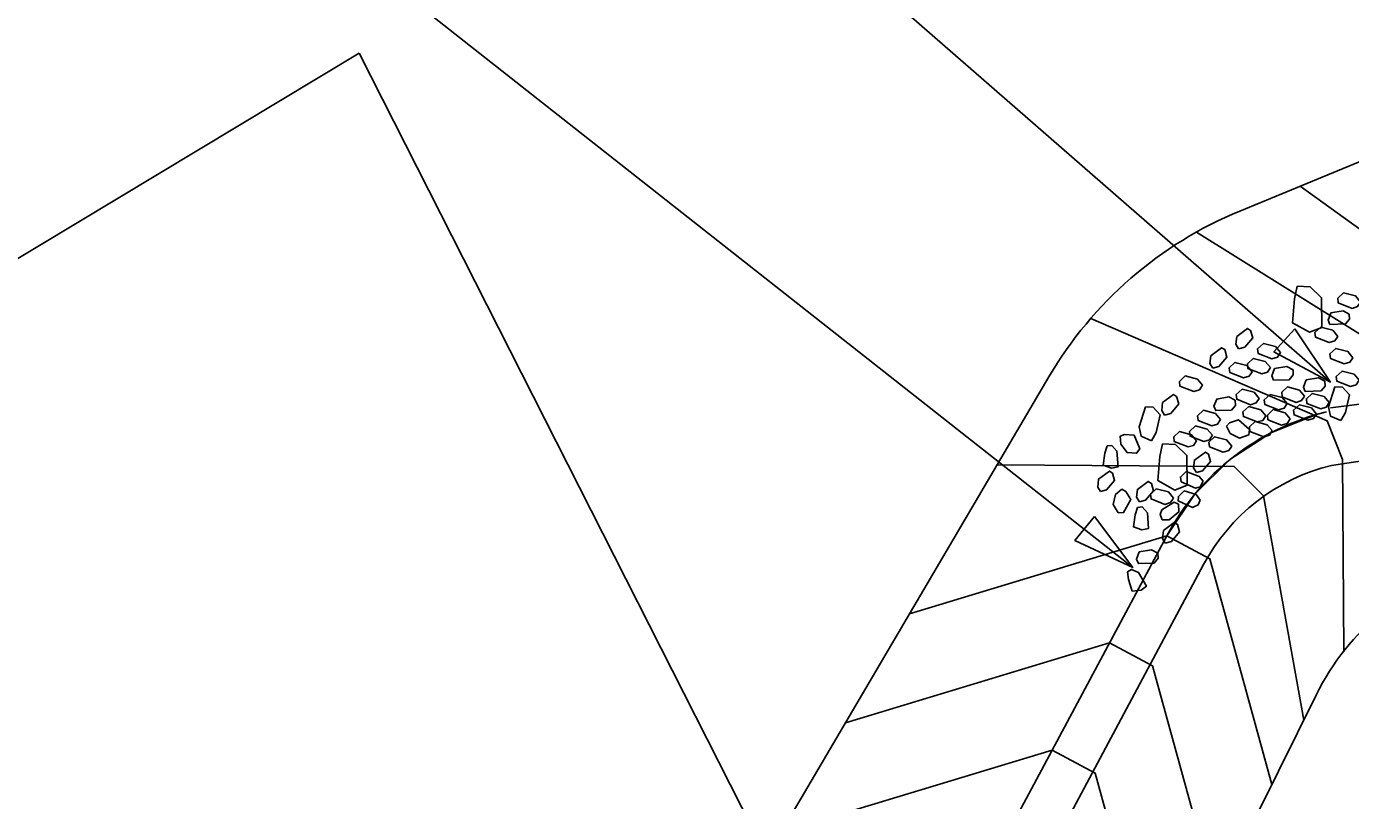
# Model space of a CAD drawing. Extents: x 2384780 to 2405432, y 547869 to 573706.
# Drawn here: x 2401103 to 2401209.8, y 570458.3 to 570520.8 of the extents above; entities that cross this region are included whole.
import ezdxf

# ---------------------------------------------------------------- set-up
doc = ezdxf.new("R2010")
doc.units = 0
for name, color, linetype in [('Old_Level_18', 7, 'Continuous'), ('Old_Level_33', 7, 'Continuous'), ('Old_Level_5', 7, 'Continuous')]:
    doc.layers.add(name, color=color, linetype=linetype)

msp = doc.modelspace()

# ---------------------------------------------------------------- linework, layer by layer
at = {"layer": 'Old_Level_18'}
for points in [[(2401200.87, 570505.89), (2401217.53, 570512.75)], [(2401205.74, 570507.89), (2401227.29, 570492.36), (2401227.65, 570488.19), (2401220.77, 570477.59)], [(2401197.38, 570504.2), (2401218.33, 570491.11), (2401218.74, 570486.85), (2401218.85, 570487.02)], [(2401188.84, 570497.22), (2401207.92, 570488.98), (2401209.16, 570485.85), (2401209.26, 570470.4)], [(2401208.18, 570490.01), (2401249.59, 570495.24)], [(2401085.6, 570379.36), (2401124.98, 570413.93), (2401161.89, 570452.42), (2401185.47, 570492.52)], [(2401208.25, 570485.37), (2401249.42, 570491.63)], [(2401194.98, 570479.7), (2401197.22, 570483.03), (2401200.07, 570485.84), (2401203.42, 570488.03), (2401207.14, 570489.51), (2401207.87, 570489.7)], [(2401181.29, 570485.42), (2401200.42, 570485.3), (2401202.78, 570482.91), (2401206.02, 570464.83)], [(2401103.4, 570367.38), (2401134.93, 570398.85), (2401170.65, 570434.2), (2401194.98, 570479.7)], [(2401174.23, 570473.41), (2401194.98, 570479.7), (2401198.45, 570477.85), (2401203.45, 570459.65)], [(2401101.54, 570359.89), (2401138.26, 570396.55), (2401173.34, 570431.27), (2401197.94, 570477.37)], [(2401169.05, 570464.6), (2401190.36, 570471.06), (2401193.82, 570469.21), (2401198.95, 570450.56)], [(2401207.04, 570466.89), (2401184.03, 570420.46), (2401148.38, 570385.02), (2401107.65, 570345.09)], [(2401163.86, 570455.79), (2401185.74, 570462.42), (2401189.2, 570460.56), (2401194.44, 570441.48)]]:
    msp.add_lwpolyline(points, dxfattribs=at)
for centre, radius, start, end in [((2401213.05, 570476.3), 32, 112.3745, 149.5388), ((2401212.62, 570470.27), 20, 103.7447, 151.8624), ((2401212.05, 570469.83), 16, 103.7447, 151.8624), ((2401224.96, 570458.01), 20, 104.6354, 153.6369)]:
    msp.add_arc(centre, radius, start, end, dxfattribs=at)
at = {"layer": 'Old_Level_33'}
for points in [[(2401205.49, 570499.84), (2401205.28, 570498.82), (2401205.12, 570496.87), (2401206.49, 570496.11), (2401207.48, 570496.5), (2401207.46, 570498.9), (2401206.54, 570499.78), (2401205.49, 570499.84)], [(2401210.61, 570498.55), (2401210.2, 570499.04), (2401209.23, 570499.29), (2401208.77, 570498.86), (2401208.8, 570498.48), (2401209.92, 570498.04), (2401210.37, 570498.18), (2401210.61, 570498.55)], [(2401209.7, 570497.57), (2401209.2, 570497.84), (2401208.21, 570497.68), (2401207.98, 570497.08), (2401208.13, 570496.74), (2401209.39, 570496.78), (2401209.72, 570497.17), (2401209.7, 570497.57)], [(2401200.77, 570494.77), (2401201.26, 570494.9), (2401201.91, 570495.67), (2401201.74, 570496.26), (2401201.49, 570496.42), (2401200.62, 570495.77), (2401200.54, 570495.14), (2401200.77, 570494.77)], [(2401208.77, 570495.78), (2401208.36, 570496.27), (2401207.39, 570496.53), (2401206.92, 570496.09), (2401206.96, 570495.71), (2401208.07, 570495.28), (2401208.53, 570495.41), (2401208.77, 570495.78)], [(2401204.14, 570494.48), (2401203.74, 570494.97), (2401202.77, 570495.22), (2401202.3, 570494.79), (2401202.34, 570494.41), (2401203.45, 570493.97), (2401203.91, 570494.11), (2401204.14, 570494.48)], [(2401198.69, 570493.21), (2401199.18, 570493.35), (2401199.83, 570494.11), (2401199.66, 570494.71), (2401199.4, 570494.87), (2401198.53, 570494.22), (2401198.46, 570493.59), (2401198.69, 570493.21)], [(2401203.33, 570493.26), (2401202.92, 570493.75), (2401201.95, 570494.01), (2401201.48, 570493.57), (2401201.52, 570493.19), (2401202.63, 570492.76), (2401203.09, 570492.89), (2401203.33, 570493.26)], [(2401209.98, 570494.06), (2401209.58, 570494.55), (2401208.61, 570494.81), (2401208.14, 570494.37), (2401208.18, 570494), (2401209.29, 570493.56), (2401209.75, 570493.7), (2401209.98, 570494.06)], [(2401201.85, 570492.93), (2401201.44, 570493.42), (2401200.47, 570493.68), (2401200.01, 570493.24), (2401200.05, 570492.87), (2401201.16, 570492.43), (2401201.62, 570492.57), (2401201.85, 570492.93)], [(2401205.17, 570493.09), (2401204.67, 570493.36), (2401203.67, 570493.19), (2401203.44, 570492.6), (2401203.59, 570492.26), (2401204.86, 570492.29), (2401205.18, 570492.68), (2401205.17, 570493.09)], [(2401210.49, 570492.24), (2401210.08, 570492.73), (2401209.11, 570492.98), (2401208.65, 570492.55), (2401208.69, 570492.17), (2401209.8, 570491.74), (2401210.25, 570491.87), (2401210.49, 570492.24)], [(2401197.85, 570491.84), (2401197.44, 570492.33), (2401196.47, 570492.59), (2401196.01, 570492.15), (2401196.04, 570491.77), (2401197.16, 570491.34), (2401197.61, 570491.47), (2401197.85, 570491.84)], [(2401206.09, 570490.96), (2401205.68, 570491.45), (2401204.71, 570491.71), (2401204.25, 570491.27), (2401204.29, 570490.9), (2401205.4, 570490.46), (2401205.85, 570490.6), (2401206.09, 570490.96)], [(2401207.72, 570492.17), (2401207.22, 570492.44), (2401206.23, 570492.27), (2401206, 570491.68), (2401206.15, 570491.34), (2401207.42, 570491.38), (2401207.74, 570491.76), (2401207.72, 570492.17)], [(2401209.01, 570488.99), (2401209.4, 570489.65), (2401209.72, 570491.07), (2401209.14, 570491.69), (2401208.54, 570491.7), (2401208.02, 570490.1), (2401208.19, 570489.34), (2401209.01, 570488.99)], [(2401194.8, 570489.43), (2401195.29, 570489.57), (2401195.94, 570490.33), (2401195.77, 570490.93), (2401195.51, 570491.09), (2401194.64, 570490.44), (2401194.57, 570489.8), (2401194.8, 570489.43)], [(2401200.49, 570490.63), (2401199.99, 570490.9), (2401199, 570490.73), (2401198.77, 570490.14), (2401198.92, 570489.8), (2401200.19, 570489.83), (2401200.51, 570490.22), (2401200.49, 570490.63)], [(2401202.43, 570490.78), (2401202.02, 570491.27), (2401201.05, 570491.52), (2401200.58, 570491.09), (2401200.62, 570490.71), (2401201.73, 570490.27), (2401202.19, 570490.41), (2401202.43, 570490.78)], [(2401204.69, 570490.36), (2401204.28, 570490.85), (2401203.31, 570491.1), (2401202.84, 570490.67), (2401202.88, 570490.29), (2401203.99, 570489.85), (2401204.45, 570489.99), (2401204.69, 570490.36)], [(2401208.08, 570490.44), (2401207.67, 570490.93), (2401206.7, 570491.18), (2401206.24, 570490.75), (2401206.27, 570490.37), (2401207.39, 570489.94), (2401207.84, 570490.07), (2401208.08, 570490.44)], [(2401193.73, 570487.37), (2401194.13, 570488.04), (2401194.45, 570489.45), (2401193.87, 570490.07), (2401193.27, 570490.09), (2401192.74, 570488.48), (2401192.92, 570487.72), (2401193.73, 570487.37)], [(2401199.31, 570489.07), (2401198.9, 570489.56), (2401197.93, 570489.82), (2401197.46, 570489.38), (2401197.5, 570489.01), (2401198.61, 570488.57), (2401199.07, 570488.71), (2401199.31, 570489.07)], [(2401202.97, 570489.38), (2401202.56, 570489.87), (2401201.59, 570490.12), (2401201.12, 570489.69), (2401201.16, 570489.31), (2401202.27, 570488.88), (2401202.73, 570489.01), (2401202.97, 570489.38)], [(2401204.93, 570489.13), (2401204.52, 570489.62), (2401203.55, 570489.88), (2401203.09, 570489.44), (2401203.13, 570489.06), (2401204.24, 570488.63), (2401204.69, 570488.76), (2401204.93, 570489.13)], [(2401207.05, 570489.52), (2401206.64, 570490.01), (2401205.67, 570490.26), (2401205.2, 570489.83), (2401205.24, 570489.45), (2401206.35, 570489.02), (2401206.81, 570489.15), (2401207.05, 570489.52)], [(2401198.65, 570487.81), (2401198.24, 570488.3), (2401197.28, 570488.56), (2401196.81, 570488.12), (2401196.85, 570487.74), (2401197.96, 570487.31), (2401198.42, 570487.44), (2401198.65, 570487.81)], [(2401199.79, 570488.53), (2401200.09, 570487.96), (2401200.85, 570487.58), (2401201.59, 570487.84), (2401201.66, 570488.27), (2401200.76, 570489.06), (2401200.03, 570488.82), (2401199.79, 570488.53)], [(2401203.48, 570488.18), (2401203.07, 570488.66), (2401202.11, 570488.92), (2401201.64, 570488.48), (2401201.68, 570488.11), (2401202.79, 570487.67), (2401203.25, 570487.81), (2401203.48, 570488.18)], [(2401191.22, 570487.73), (2401191.26, 570487.09), (2401191.78, 570486.42), (2401192.54, 570486.35), (2401192.8, 570486.7), (2401192.34, 570487.81), (2401191.57, 570487.88), (2401191.22, 570487.73)], [(2401197.38, 570487.36), (2401196.97, 570487.85), (2401196, 570488.1), (2401195.54, 570487.67), (2401195.58, 570487.29), (2401196.69, 570486.86), (2401197.14, 570486.99), (2401197.38, 570487.36)], [(2401200.21, 570486.94), (2401199.8, 570487.43), (2401198.83, 570487.69), (2401198.37, 570487.25), (2401198.41, 570486.88), (2401199.52, 570486.44), (2401199.98, 570486.58), (2401200.21, 570486.94)], [(2401190.17, 570486.96), (2401189.97, 570486.36), (2401189.84, 570485.39), (2401190.51, 570485.15), (2401191.04, 570485.25), (2401190.95, 570486.53), (2401190.54, 570486.99), (2401190.17, 570486.96)], [(2401194.63, 570487.11), (2401194.42, 570486.1), (2401194.26, 570484.15), (2401195.63, 570483.38), (2401196.62, 570483.77), (2401196.6, 570486.18), (2401195.67, 570487.06), (2401194.63, 570487.11)], [(2401197.37, 570484.8), (2401197.86, 570484.94), (2401198.51, 570485.7), (2401198.34, 570486.29), (2401198.09, 570486.45), (2401197.21, 570485.81), (2401197.14, 570485.17), (2401197.37, 570484.8)], [(2401189.63, 570483.26), (2401190.12, 570483.4), (2401190.77, 570484.16), (2401190.6, 570484.76), (2401190.35, 570484.92), (2401189.48, 570484.27), (2401189.4, 570483.63), (2401189.63, 570483.26)], [(2401197.92, 570484.1), (2401197.6, 570484.49), (2401196.54, 570484.87), (2401196.08, 570484.43), (2401196.14, 570484.06), (2401197.3, 570483.54), (2401197.68, 570483.66), (2401197.92, 570484.1)], [(2401191.34, 570483.45), (2401190.84, 570483.04), (2401190.64, 570482.21), (2401191.06, 570481.55), (2401191.49, 570481.57), (2401192.07, 570482.63), (2401191.67, 570483.28), (2401191.34, 570483.45)], [(2401192.77, 570482.43), (2401193.26, 570482.57), (2401193.91, 570483.33), (2401193.74, 570483.92), (2401193.48, 570484.08), (2401192.61, 570483.44), (2401192.54, 570482.8), (2401192.77, 570482.43)], [(2401195.51, 570482.74), (2401195.1, 570483.23), (2401194.13, 570483.48), (2401193.67, 570483.05), (2401193.71, 570482.67), (2401194.82, 570482.23), (2401195.28, 570482.37), (2401195.51, 570482.74)], [(2401197.67, 570482.58), (2401197.34, 570483.04), (2401196.37, 570483.32), (2401195.91, 570482.88), (2401195.9, 570482.51), (2401197.05, 570481.99), (2401197.51, 570482.2), (2401197.67, 570482.58)], [(2401194.59, 570480.99), (2401195.18, 570480.98), (2401195.95, 570481.62), (2401195.92, 570482.24), (2401195.58, 570482.41), (2401194.57, 570481.79), (2401194.45, 570481.42), (2401194.59, 570480.99)], [(2401192.62, 570481.99), (2401192.42, 570481.39), (2401192.29, 570480.42), (2401192.96, 570480.18), (2401193.49, 570480.28), (2401193.41, 570481.56), (2401193, 570482.03), (2401192.62, 570481.99)], [(2401194.85, 570479.11), (2401195.35, 570479.25), (2401196, 570480.01), (2401195.83, 570480.61), (2401195.57, 570480.77), (2401194.7, 570480.12), (2401194.62, 570479.48), (2401194.85, 570479.11)], [(2401194.26, 570478.29), (2401193.75, 570478.56), (2401192.76, 570478.4), (2401192.53, 570477.81), (2401192.68, 570477.46), (2401193.95, 570477.5), (2401194.27, 570477.89), (2401194.26, 570478.29)], [(2401191.81, 570476.79), (2401191.89, 570476.17), (2401192.19, 570475.24), (2401192.9, 570475.3), (2401193.33, 570475.63), (2401192.7, 570476.75), (2401192.13, 570476.99), (2401191.81, 570476.79)]]:
    msp.add_lwpolyline(points, dxfattribs=at)
at = {"layer": 'Old_Level_5'}
for p, q in [((2401192.23, 570477.14), (2401115.77, 570537.34)), ((2401208.17, 570492.1), (2401160.56, 570533.58)), ((2401075.53, 570485.99), (2401129.83, 570518.62)), ((2401176.74, 570426.19), (2401129.83, 570518.62))]:
    msp.add_line(p, q, dxfattribs=at)
for points in [[(2401205.3, 570496.38), (2401208.17, 570492.1), (2401203.62, 570494.53)], [(2401189.14, 570481.26), (2401192.23, 570477.14), (2401187.56, 570479.33)]]:
    msp.add_lwpolyline(points, close=True, dxfattribs=at)

doc.saveas('drawing.dxf')
